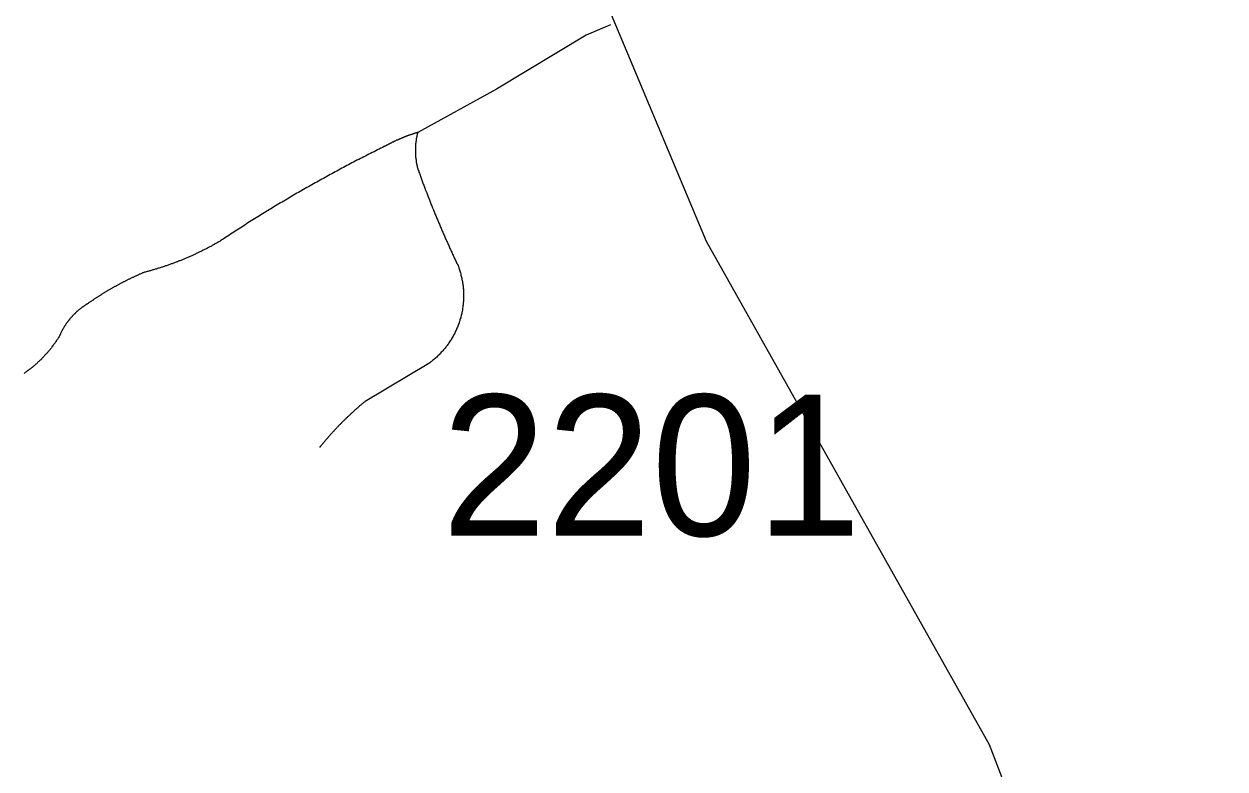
# Model space of a CAD drawing. Extents: x 1268485 to 1426702, y 514839 to 616766.
# Drawn here: x 1371342 to 1372599, y 570297 to 571077 of the extents above; entities that cross this region are included whole.
import ezdxf

# ---------------------------------------------------------------- set-up
doc = ezdxf.new("R2010")
doc.units = 0
for name, color, linetype in [('Old_Level_32', 7, 'Continuous'), ('Old_Level_35', 7, 'Continuous'), ('Old_Level_8', 7, 'Continuous')]:
    doc.layers.add(name, color=color, linetype=linetype)

msp = doc.modelspace()

# ---------------------------------------------------------------- linework, layer by layer
at = {"layer": 'Old_Level_32'}
msp.add_lwpolyline([(1371875.533, 571281.822), (1372056.137, 570850.055), (1372196.902, 570599.834), (1372352.572, 570323.1), (1372408.878, 570175.619), (1372443.655, 570041.394), (1372461.872, 569956.552), (1372506.585, 569729.53), (1372599.324, 569272.174)], dxfattribs=at)
at = {"layer": 'Old_Level_35'}
msp.add_line((1371765.835, 570722.131), (1371699.295, 570682.351), dxfattribs=at)
for points in [[(1371956.021, 571076.563), (1371930.492, 571065.901), (1371836.783, 571009.255), (1371754.147, 570963.938)], [(1371754.147, 570963.938), (1371753.737, 570963.887), (1371753.532, 570963.733), (1371753.121, 570963.631), (1371752.711, 570963.477), (1371752.404, 570963.375), (1371751.994, 570963.323), (1371751.584, 570963.17), (1371751.276, 570963.067), (1371750.866, 570962.913), (1371750.456, 570962.81), (1371750.148, 570962.708), (1371749.738, 570962.554), (1371749.328, 570962.452), (1371749.02, 570962.298), (1371748.61, 570962.195), (1371748.2, 570962.042), (1371747.995, 570961.939), (1371747.585, 570961.837), (1371747.278, 570961.683), (1371746.867, 570961.58), (1371746.457, 570961.427), (1371746.15, 570961.324), (1371745.74, 570961.17), (1371745.33, 570961.067), (1371745.022, 570960.914), (1371744.612, 570960.811), (1371744.202, 570960.709), (1371743.997, 570960.555), (1371743.587, 570960.401), (1371743.279, 570960.247), (1371742.869, 570960.145), (1371742.459, 570959.991), (1371742.151, 570959.889), (1371741.741, 570959.735), (1371741.331, 570959.581), (1371741.126, 570959.427), (1371740.716, 570959.324), (1371740.408, 570959.171), (1371739.998, 570959.017), (1371739.588, 570958.864), (1371739.28, 570958.761), (1371738.87, 570958.556), (1371738.46, 570958.453), (1371738.255, 570958.299), (1371737.845, 570958.146), (1371737.538, 570957.992), (1371737.127, 570957.889), (1371736.717, 570957.684), (1371736.41, 570957.582), (1371736.102, 570957.376), (1371735.795, 570957.274), (1371735.384, 570957.121), (1371734.974, 570956.916), (1371734.667, 570956.813), (1371734.257, 570956.608), (1371734.052, 570956.505), (1371733.642, 570956.3), (1371733.231, 570956.198), (1371732.924, 570955.993), (1371732.514, 570955.89), (1371732.104, 570955.685), (1371731.899, 570955.583), (1371731.488, 570955.378), (1371731.078, 570955.275), (1371730.771, 570955.07), (1371730.361, 570954.865), (1371730.156, 570954.762), (1371729.746, 570954.557), (1371729.335, 570954.352), (1371729.028, 570954.25), (1371728.72, 570954.045), (1371728.413, 570953.891), (1371728.003, 570953.737), (1371727.593, 570953.583), (1371727.285, 570953.378), (1371726.977, 570953.275), (1371726.67, 570953.07), (1371726.26, 570952.865), (1371725.85, 570952.712), (1371725.645, 570952.558), (1371725.234, 570952.353), (1371724.824, 570952.199), (1371724.517, 570951.994), (1371724.209, 570951.789), (1371723.902, 570951.687), (1371723.491, 570951.482), (1371723.081, 570951.327), (1371722.876, 570951.122), (1371722.466, 570950.917), (1371722.159, 570950.764), (1371721.851, 570950.559), (1371721.543, 570950.354), (1371721.133, 570950.2), (1371720.723, 570949.995), (1371720.518, 570949.892), (1371720.108, 570949.687), (1371719.801, 570949.482), (1371719.493, 570949.329), (1371719.083, 570949.124)], [(1371754.147, 570963.938), (1371754.147, 570963.58), (1371754.044, 570963.17), (1371753.839, 570962.81), (1371753.737, 570962.452), (1371753.737, 570962.042), (1371753.634, 570961.683), (1371753.532, 570961.324), (1371753.327, 570960.862), (1371753.327, 570960.504), (1371753.224, 570960.145), (1371753.121, 570959.735), (1371753.121, 570959.376), (1371753.019, 570959.017), (1371753.019, 570958.556), (1371752.916, 570958.197), (1371752.916, 570957.838), (1371752.711, 570957.428), (1371752.609, 570957.018), (1371752.609, 570956.608), (1371752.506, 570956.249), (1371752.506, 570955.89), (1371752.506, 570955.48), (1371752.404, 570955.07), (1371752.404, 570954.711), (1371752.301, 570954.301), (1371752.301, 570953.891), (1371752.096, 570953.48), (1371752.096, 570953.122), (1371752.096, 570952.763), (1371751.994, 570952.302), (1371751.994, 570951.943), (1371751.994, 570951.584), (1371751.994, 570951.174), (1371751.891, 570950.764), (1371751.891, 570950.354), (1371751.891, 570949.995), (1371751.891, 570949.584), (1371751.789, 570949.174), (1371751.789, 570948.816), (1371751.789, 570948.354), (1371751.789, 570947.996), (1371751.789, 570947.636), (1371751.789, 570947.226), (1371751.789, 570946.816), (1371751.789, 570946.458), (1371751.789, 570946.048), (1371751.789, 570945.638), (1371751.789, 570945.228), (1371751.789, 570944.868), (1371751.789, 570944.458), (1371751.789, 570944.048), (1371751.789, 570943.69), (1371751.789, 570943.228), (1371751.789, 570942.869), (1371751.789, 570942.51), (1371751.789, 570942.1), (1371751.789, 570941.69), (1371751.789, 570941.332), (1371751.789, 570940.921), (1371751.891, 570940.511), (1371751.891, 570940.101), (1371751.891, 570939.742), (1371751.891, 570939.332), (1371751.994, 570938.922), (1371751.994, 570938.563), (1371751.994, 570938.204), (1371751.994, 570937.743), (1371752.096, 570937.384), (1371752.096, 570937.025), (1371752.096, 570936.564), (1371752.301, 570936.205), (1371752.301, 570935.795), (1371752.404, 570935.436), (1371752.404, 570935.026), (1371752.404, 570934.616), (1371752.506, 570934.257), (1371752.506, 570933.898), (1371752.609, 570933.437), (1371752.609, 570933.078), (1371752.711, 570932.668), (1371752.711, 570932.309), (1371752.916, 570931.95), (1371753.019, 570931.489), (1371753.019, 570931.13), (1371753.121, 570930.771), (1371753.121, 570930.361), (1371753.224, 570930.002), (1371753.327, 570929.541), (1371753.327, 570929.182), (1371753.532, 570928.823), (1371753.634, 570928.413), (1371753.634, 570928.054), (1371753.737, 570927.696), (1371753.839, 570927.336), (1371754.044, 570926.875), (1371754.044, 570926.516), (1371754.147, 570926.106), (1371754.249, 570925.748), (1371754.352, 570925.388)], [(1371719.083, 570949.124), (1371717.34, 570948.201), (1371715.494, 570947.329), (1371713.751, 570946.458), (1371712.009, 570945.586), (1371710.163, 570944.663), (1371708.42, 570943.74), (1371706.575, 570942.869), (1371704.832, 570941.998), (1371702.986, 570941.075), (1371701.243, 570940.204), (1371699.5, 570939.229), (1371697.757, 570938.358), (1371696.014, 570937.436), (1371694.169, 570936.564), (1371692.426, 570935.641), (1371690.581, 570934.77), (1371688.838, 570933.795), (1371687.095, 570932.873), (1371685.352, 570931.95), (1371683.506, 570931.079), (1371681.763, 570930.105), (1371680.02, 570929.182), (1371678.277, 570928.259), (1371676.535, 570927.336), (1371674.792, 570926.363), (1371673.049, 570925.44), (1371671.203, 570924.517), (1371669.46, 570923.543), (1371667.717, 570922.62), (1371665.974, 570921.647), (1371664.231, 570920.672), (1371662.488, 570919.749), (1371660.746, 570918.827), (1371659.003, 570917.801), (1371657.26, 570916.879), (1371655.517, 570915.853), (1371653.774, 570914.931), (1371652.031, 570914.008), (1371650.288, 570912.983), (1371648.545, 570912.009), (1371646.699, 570911.086), (1371644.957, 570910.061), (1371643.214, 570909.138), (1371641.471, 570908.113), (1371639.728, 570907.139), (1371637.985, 570906.113), (1371636.344, 570905.14), (1371634.601, 570904.165), (1371632.858, 570903.192), (1371631.115, 570902.167), (1371629.373, 570901.192), (1371627.63, 570900.167), (1371625.989, 570899.193), (1371624.246, 570898.168), (1371622.503, 570897.194), (1371620.76, 570896.168), (1371619.12, 570895.143), (1371617.377, 570894.118), (1371615.634, 570893.144), (1371613.891, 570892.119), (1371612.251, 570891.042), (1371610.508, 570890.069), (1371608.765, 570889.043), (1371607.124, 570888.018), (1371605.381, 570886.993), (1371603.639, 570885.916), (1371601.998, 570884.942), (1371600.255, 570883.865), (1371598.512, 570882.789), (1371596.872, 570881.815), (1371595.129, 570880.739), (1371593.488, 570879.713), (1371591.745, 570878.688), (1371590.003, 570877.611), (1371588.362, 570876.586), (1371586.619, 570875.51), (1371584.979, 570874.433), (1371583.236, 570873.357), (1371581.595, 570872.332), (1371579.852, 570871.255), (1371578.212, 570870.178), (1371576.469, 570869.102), (1371574.829, 570868.076), (1371573.086, 570867), (1371571.548, 570865.923), (1371569.907, 570864.795), (1371568.165, 570863.77), (1371566.524, 570862.694), (1371564.781, 570861.617), (1371563.141, 570860.489), (1371561.5, 570859.413), (1371559.757, 570858.336), (1371558.117, 570857.26), (1371556.374, 570856.132), (1371554.734, 570855.055), (1371553.093, 570853.928), (1371551.453, 570852.852), (1371549.71, 570851.775), (1371548.172, 570850.647)], [(1371754.352, 570925.388), (1371754.762, 570924.312), (1371755.172, 570923.338), (1371755.48, 570922.262), (1371755.89, 570921.236), (1371756.3, 570920.211), (1371756.607, 570919.134), (1371757.017, 570918.109), (1371757.325, 570917.084), (1371757.735, 570916.058), (1371758.145, 570914.982), (1371758.453, 570913.957), (1371758.863, 570912.932), (1371759.273, 570911.855), (1371759.581, 570910.881), (1371759.991, 570909.804), (1371760.503, 570908.831), (1371760.913, 570907.754), (1371761.221, 570906.729), (1371761.631, 570905.703), (1371762.041, 570904.678), (1371762.349, 570903.602), (1371762.759, 570902.628), (1371763.272, 570901.551), (1371763.579, 570900.577), (1371763.989, 570899.501), (1371764.399, 570898.476), (1371764.707, 570897.45), (1371765.117, 570896.425), (1371765.63, 570895.4), (1371766.04, 570894.375), (1371766.347, 570893.298), (1371766.757, 570892.324), (1371767.27, 570891.299), (1371767.578, 570890.274), (1371767.988, 570889.248), (1371768.398, 570888.171), (1371768.91, 570887.198), (1371769.218, 570886.173), (1371769.628, 570885.147), (1371770.141, 570884.122), (1371770.551, 570883.045), (1371770.858, 570882.071), (1371771.371, 570881.046), (1371771.781, 570880.021), (1371772.089, 570878.996), (1371772.601, 570878.021), (1371773.012, 570876.945), (1371773.422, 570875.92), (1371773.832, 570874.946), (1371774.242, 570873.869), (1371774.754, 570872.895), (1371775.165, 570871.87), (1371775.472, 570870.896), (1371775.985, 570869.819), (1371776.395, 570868.794), (1371776.908, 570867.82), (1371777.215, 570866.795), (1371777.728, 570865.77), (1371778.138, 570864.745), (1371778.65, 570863.77), (1371778.958, 570862.745), (1371779.471, 570861.669), (1371779.881, 570860.694), (1371780.393, 570859.669), (1371780.701, 570858.696), (1371781.214, 570857.619), (1371781.624, 570856.645), (1371782.136, 570855.62), (1371782.546, 570854.645), (1371782.957, 570853.62), (1371783.367, 570852.647), (1371783.879, 570851.57), (1371784.289, 570850.544), (1371784.7, 570849.571), (1371785.212, 570848.545), (1371785.622, 570847.571), (1371786.135, 570846.546), (1371786.648, 570845.572), (1371786.955, 570844.547), (1371787.468, 570843.573), (1371787.878, 570842.496), (1371788.39, 570841.522), (1371788.903, 570840.497), (1371789.211, 570839.523), (1371789.723, 570838.498), (1371790.236, 570837.524), (1371790.749, 570836.498), (1371791.159, 570835.525), (1371791.671, 570834.499), (1371792.081, 570833.525), (1371792.491, 570832.5), (1371793.004, 570831.526), (1371793.517, 570830.501), (1371794.029, 570829.476), (1371794.337, 570828.501), (1371794.85, 570827.476), (1371795.362, 570826.502), (1371795.875, 570825.477), (1371796.387, 570824.503)], [(1371548.172, 570850.647), (1371547.352, 570850.186), (1371546.634, 570849.776), (1371545.916, 570849.314), (1371544.994, 570848.853), (1371544.276, 570848.443), (1371543.456, 570847.981), (1371542.738, 570847.571), (1371542.02, 570847.11), (1371541.2, 570846.7), (1371540.38, 570846.238), (1371539.662, 570845.828), (1371538.842, 570845.367), (1371538.124, 570845.008), (1371537.407, 570844.547), (1371536.484, 570844.137), (1371535.766, 570843.727), (1371535.049, 570843.317), (1371534.228, 570842.855), (1371533.408, 570842.496), (1371532.588, 570842.086), (1371531.87, 570841.676), (1371531.05, 570841.266), (1371530.23, 570840.856), (1371529.512, 570840.497), (1371528.589, 570840.087), (1371527.872, 570839.677), (1371527.154, 570839.318), (1371526.231, 570838.959), (1371525.514, 570838.498), (1371524.796, 570838.139), (1371523.873, 570837.729), (1371523.156, 570837.37), (1371522.233, 570837.011), (1371521.515, 570836.601), (1371520.797, 570836.242), (1371519.875, 570835.883), (1371519.157, 570835.525), (1371518.234, 570835.115), (1371517.517, 570834.807), (1371516.594, 570834.448), (1371515.876, 570834.038), (1371514.953, 570833.679), (1371514.236, 570833.372), (1371513.416, 570833.012), (1371512.595, 570832.705), (1371511.775, 570832.295), (1371510.955, 570831.936), (1371510.135, 570831.629), (1371509.417, 570831.321), (1371508.494, 570830.962), (1371507.777, 570830.603), (1371506.854, 570830.244), (1371506.136, 570829.937), (1371505.214, 570829.629), (1371504.393, 570829.321), (1371503.676, 570828.963), (1371502.753, 570828.604), (1371502.035, 570828.296), (1371501.112, 570827.989), (1371500.292, 570827.681), (1371499.472, 570827.373), (1371498.652, 570827.066), (1371497.832, 570826.758), (1371497.011, 570826.451), (1371496.089, 570826.195), (1371495.371, 570825.887), (1371494.551, 570825.58), (1371493.628, 570825.272), (1371492.91, 570825.015), (1371491.988, 570824.708), (1371491.167, 570824.4), (1371490.245, 570824.144), (1371489.527, 570823.837), (1371488.604, 570823.58), (1371487.784, 570823.272), (1371486.964, 570823.016), (1371486.144, 570822.709), (1371485.221, 570822.452), (1371484.401, 570822.196), (1371483.581, 570821.94), (1371482.76, 570821.632), (1371481.838, 570821.376), (1371481.017, 570821.119), (1371480.3, 570820.863), (1371479.377, 570820.607), (1371478.454, 570820.351), (1371477.634, 570820.146), (1371476.711, 570819.889), (1371475.994, 570819.633), (1371475.173, 570819.376), (1371474.251, 570819.121), (1371473.328, 570818.864), (1371472.508, 570818.71), (1371471.585, 570818.454), (1371470.867, 570818.198), (1371470.047, 570817.993), (1371469.124, 570817.736), (1371468.202, 570817.48), (1371467.381, 570817.326)], [(1371467.381, 570817.326), (1371466.766, 570817.018), (1371466.151, 570816.762), (1371465.536, 570816.506), (1371464.921, 570816.198), (1371464.203, 570815.942), (1371463.588, 570815.635), (1371462.973, 570815.378), (1371462.358, 570815.07), (1371461.742, 570814.814), (1371461.127, 570814.507), (1371460.512, 570814.25), (1371459.897, 570813.943), (1371459.282, 570813.687), (1371458.667, 570813.379), (1371458.052, 570813.071), (1371457.334, 570812.815), (1371456.719, 570812.507), (1371456.104, 570812.2), (1371455.488, 570811.944), (1371454.873, 570811.636), (1371454.258, 570811.329), (1371453.643, 570811.021), (1371453.028, 570810.713), (1371452.413, 570810.457), (1371451.797, 570810.149), (1371451.08, 570809.791), (1371450.465, 570809.483), (1371449.849, 570809.175), (1371449.234, 570808.868), (1371448.619, 570808.56), (1371448.004, 570808.253), (1371447.491, 570807.945), (1371446.876, 570807.638), (1371446.261, 570807.33), (1371445.646, 570807.022), (1371445.031, 570806.663), (1371444.416, 570806.356), (1371443.8, 570806.048), (1371443.083, 570805.74), (1371442.468, 570805.382), (1371441.955, 570805.074), (1371441.34, 570804.767), (1371440.725, 570804.459), (1371440.109, 570804.1), (1371439.494, 570803.742), (1371438.879, 570803.434), (1371438.367, 570803.126), (1371437.751, 570802.767), (1371437.136, 570802.46), (1371436.521, 570802.101), (1371435.906, 570801.742), (1371435.291, 570801.434), (1371434.778, 570801.076), (1371434.163, 570800.768), (1371433.548, 570800.461), (1371432.83, 570800.051), (1371432.42, 570799.743), (1371431.702, 570799.384), (1371431.087, 570799.076), (1371430.472, 570798.666), (1371429.857, 570798.308), (1371429.344, 570798), (1371428.729, 570797.641), (1371428.114, 570797.231), (1371427.601, 570796.923), (1371426.986, 570796.565), (1371426.371, 570796.206), (1371425.756, 570795.898), (1371425.243, 570795.488), (1371424.628, 570795.129), (1371424.013, 570794.77), (1371423.5, 570794.463), (1371422.885, 570794.052), (1371422.27, 570793.694), (1371421.757, 570793.335), (1371421.142, 570792.925), (1371420.527, 570792.566), (1371420.014, 570792.207), (1371419.399, 570791.797), (1371418.784, 570791.438), (1371418.271, 570791.079), (1371417.656, 570790.669), (1371417.041, 570790.311), (1371416.528, 570789.951), (1371415.913, 570789.541), (1371415.401, 570789.183), (1371414.786, 570788.824), (1371414.273, 570788.414), (1371413.658, 570788.055), (1371413.043, 570787.696), (1371412.53, 570787.337), (1371411.915, 570786.876), (1371411.402, 570786.517), (1371410.787, 570786.107), (1371410.274, 570785.748), (1371409.659, 570785.338), (1371409.147, 570784.928), (1371408.531, 570784.569), (1371408.019, 570784.107)], [(1371796.387, 570824.503), (1371796.798, 570823.427), (1371797.105, 570822.299), (1371797.515, 570821.274), (1371797.925, 570820.146), (1371798.233, 570819.069), (1371798.643, 570817.941), (1371798.848, 570816.813), (1371799.258, 570815.685), (1371799.463, 570814.558), (1371799.771, 570813.43), (1371799.976, 570812.302), (1371800.283, 570811.174), (1371800.489, 570810.047), (1371800.796, 570808.868), (1371801.001, 570807.74), (1371801.104, 570806.612), (1371801.411, 570805.485), (1371801.514, 570804.305), (1371801.616, 570803.177), (1371801.719, 570801.999), (1371801.924, 570800.871), (1371802.026, 570799.691), (1371802.026, 570798.564), (1371802.129, 570797.385), (1371802.129, 570796.257), (1371802.231, 570795.078), (1371802.231, 570793.899), (1371802.231, 570792.771), (1371802.231, 570791.541), (1371802.129, 570790.413), (1371802.129, 570789.234), (1371802.129, 570788.106), (1371802.026, 570786.927), (1371801.924, 570785.8), (1371801.719, 570784.62), (1371801.719, 570783.492), (1371801.514, 570782.314), (1371801.411, 570781.186), (1371801.206, 570780.006), (1371801.104, 570778.879), (1371800.899, 570777.751), (1371800.591, 570776.572), (1371800.386, 570775.444), (1371800.283, 570774.317), (1371799.873, 570773.189), (1371799.668, 570772.061), (1371799.361, 570770.933), (1371799.156, 570769.805), (1371798.746, 570768.678), (1371798.335, 570767.55), (1371798.13, 570766.525), (1371797.72, 570765.397), (1371797.413, 570764.269), (1371797.003, 570763.192), (1371796.49, 570762.064), (1371796.08, 570760.988), (1371795.772, 570759.963), (1371795.26, 570758.886), (1371794.747, 570757.81), (1371794.337, 570756.733), (1371793.824, 570755.708), (1371793.414, 570754.632), (1371792.902, 570753.606), (1371792.286, 570752.581), (1371791.774, 570751.556), (1371791.159, 570750.479), (1371790.646, 570749.505), (1371790.031, 570748.48), (1371789.416, 570747.506), (1371788.903, 570746.48), (1371788.288, 570745.558), (1371787.468, 570744.584), (1371786.853, 570743.61), (1371786.237, 570742.687), (1371785.622, 570741.764), (1371784.905, 570740.791), (1371784.084, 570739.868), (1371783.469, 570738.945), (1371782.752, 570738.073), (1371782.034, 570737.151), (1371781.214, 570736.228), (1371780.496, 570735.357), (1371779.778, 570734.485), (1371778.856, 570733.665), (1371778.138, 570732.794), (1371777.42, 570732.024), (1371776.497, 570731.101), (1371775.575, 570730.333), (1371774.857, 570729.564), (1371774.037, 570728.743), (1371773.114, 570727.923), (1371772.294, 570727.205), (1371771.371, 570726.437), (1371770.551, 570725.668), (1371769.628, 570724.95), (1371768.705, 570724.232), (1371767.783, 570723.566), (1371766.86, 570722.797), (1371765.835, 570722.131)], [(1371408.019, 570784.107), (1371407.506, 570783.954), (1371407.096, 570783.697), (1371406.789, 570783.441), (1371406.378, 570783.185), (1371405.968, 570782.929), (1371405.661, 570782.672), (1371405.251, 570782.416), (1371404.841, 570782.211), (1371404.533, 570781.954), (1371404.123, 570781.699), (1371403.713, 570781.442), (1371403.405, 570781.134), (1371402.995, 570780.878), (1371402.585, 570780.622), (1371402.277, 570780.366), (1371401.867, 570780.058), (1371401.662, 570779.801), (1371401.252, 570779.494), (1371400.842, 570779.238), (1371400.534, 570778.93), (1371400.124, 570778.674), (1371399.714, 570778.366), (1371399.407, 570778.11), (1371399.099, 570777.803), (1371398.791, 570777.495), (1371398.381, 570777.238), (1371397.971, 570776.931), (1371397.766, 570776.623), (1371397.356, 570776.315), (1371397.049, 570776.008), (1371396.741, 570775.7), (1371396.331, 570775.393), (1371396.023, 570775.137), (1371395.716, 570774.829), (1371395.408, 570774.419), (1371394.998, 570774.112), (1371394.793, 570773.804), (1371394.383, 570773.496), (1371394.075, 570773.189), (1371393.768, 570772.881), (1371393.46, 570772.574), (1371393.153, 570772.164), (1371392.845, 570771.856), (1371392.537, 570771.548), (1371392.23, 570771.189), (1371391.922, 570770.882), (1371391.615, 570770.574), (1371391.205, 570770.164), (1371391, 570769.856), (1371390.794, 570769.498), (1371390.384, 570769.19), (1371390.077, 570768.831), (1371389.872, 570768.421), (1371389.462, 570768.113), (1371389.257, 570767.755), (1371389.052, 570767.396), (1371388.744, 570767.088), (1371388.334, 570766.678), (1371388.129, 570766.32), (1371387.924, 570765.96), (1371387.616, 570765.602), (1371387.411, 570765.243), (1371387.001, 570764.884), (1371386.796, 570764.525), (1371386.488, 570764.115), (1371386.283, 570763.756), (1371385.976, 570763.397), (1371385.771, 570762.987), (1371385.463, 570762.629), (1371385.258, 570762.269), (1371384.95, 570761.859), (1371384.745, 570761.501), (1371384.54, 570761.142), (1371384.233, 570760.681), (1371384.028, 570760.321), (1371383.72, 570759.963), (1371383.618, 570759.553), (1371383.413, 570759.143), (1371383.105, 570758.733), (1371382.9, 570758.373), (1371382.592, 570758.015), (1371382.387, 570757.553), (1371382.285, 570757.195), (1371381.977, 570756.733), (1371381.772, 570756.375), (1371381.67, 570756.015), (1371381.362, 570755.554), (1371381.157, 570755.195), (1371380.952, 570754.734), (1371380.747, 570754.375), (1371380.644, 570753.914), (1371380.337, 570753.504), (1371380.132, 570753.145), (1371380.029, 570752.684), (1371379.722, 570752.324), (1371379.619, 570751.863), (1371379.517, 570751.453), (1371379.209, 570751.043), (1371379.106, 570750.633)], [(1371379.106, 570750.633), (1371378.799, 570750.12), (1371378.491, 570749.71), (1371378.286, 570749.249), (1371377.876, 570748.736), (1371377.671, 570748.326), (1371377.364, 570747.865), (1371376.953, 570747.352), (1371376.748, 570746.942), (1371376.338, 570746.48), (1371376.133, 570746.019), (1371375.723, 570745.558), (1371375.518, 570745.148), (1371375.108, 570744.687), (1371374.903, 570744.276), (1371374.493, 570743.764), (1371374.288, 570743.302), (1371373.878, 570742.892), (1371373.673, 570742.431), (1371373.263, 570742.021), (1371372.955, 570741.559), (1371372.647, 570741.149), (1371372.237, 570740.688), (1371372.032, 570740.226), (1371371.622, 570739.816), (1371371.212, 570739.355), (1371371.007, 570738.945), (1371370.597, 570738.483), (1371370.289, 570738.073), (1371369.982, 570737.612), (1371369.674, 570737.253), (1371369.264, 570736.792), (1371368.854, 570736.382), (1371368.649, 570735.92), (1371368.239, 570735.51), (1371367.829, 570735.1), (1371367.521, 570734.69), (1371367.111, 570734.229), (1371366.701, 570733.87), (1371366.496, 570733.46), (1371366.086, 570733.049), (1371365.778, 570732.639), (1371365.368, 570732.178), (1371364.958, 570731.819), (1371364.65, 570731.358), (1371364.24, 570730.999), (1371363.83, 570730.641), (1371363.523, 570730.179), (1371363.112, 570729.82), (1371362.702, 570729.359), (1371362.395, 570729), (1371361.985, 570728.641), (1371361.575, 570728.18), (1371361.267, 570727.821), (1371360.857, 570727.462), (1371360.549, 570727.052), (1371360.139, 570726.642), (1371359.729, 570726.232), (1371359.421, 570725.873), (1371358.909, 570725.514), (1371358.499, 570725.104), (1371358.089, 570724.745), (1371357.781, 570724.386), (1371357.371, 570723.976), (1371356.961, 570723.617), (1371356.551, 570723.259), (1371356.141, 570722.899), (1371355.731, 570722.489), (1371355.423, 570722.131), (1371354.91, 570721.772), (1371354.5, 570721.362), (1371354.09, 570721.054), (1371353.783, 570720.696), (1371353.27, 570720.336), (1371352.86, 570719.926), (1371352.45, 570719.619), (1371352.04, 570719.26), (1371351.63, 570718.953), (1371351.219, 570718.542), (1371350.707, 570718.183), (1371350.399, 570717.876), (1371349.887, 570717.517), (1371349.476, 570717.21), (1371349.169, 570716.8), (1371348.656, 570716.492), (1371348.246, 570716.184), (1371347.734, 570715.825), (1371347.426, 570715.518), (1371346.913, 570715.21), (1371346.503, 570714.8), (1371345.991, 570714.492), (1371345.58, 570714.185), (1371345.17, 570713.877), (1371344.76, 570713.519), (1371344.248, 570713.211), (1371343.838, 570712.852), (1371343.325, 570712.544), (1371342.915, 570712.237), (1371342.505, 570711.929), (1371341.992, 570711.622)], [(1371699.295, 570682.351), (1371698.783, 570681.941), (1371698.168, 570681.479), (1371697.655, 570681.069), (1371697.142, 570680.608), (1371696.63, 570680.198), (1371696.014, 570679.736), (1371695.502, 570679.326), (1371694.989, 570678.865), (1371694.477, 570678.455), (1371693.964, 570677.942), (1371693.349, 570677.48), (1371692.836, 570677.07), (1371692.426, 570676.609), (1371691.913, 570676.199), (1371691.401, 570675.687), (1371690.888, 570675.276), (1371690.376, 570674.815), (1371689.76, 570674.354), (1371689.248, 570673.892), (1371688.735, 570673.431), (1371688.223, 570673.021), (1371687.71, 570672.508), (1371687.3, 570672.046), (1371686.787, 570671.586), (1371686.275, 570671.124), (1371685.762, 570670.663), (1371685.249, 570670.201), (1371684.737, 570669.74), (1371684.224, 570669.227), (1371683.711, 570668.817), (1371683.301, 570668.305), (1371682.789, 570667.895), (1371682.276, 570667.382), (1371681.763, 570666.92), (1371681.251, 570666.459), (1371680.738, 570665.947), (1371680.225, 570665.485), (1371679.713, 570665.024), (1371679.2, 570664.562), (1371678.79, 570664.049), (1371678.277, 570663.589), (1371677.765, 570663.127), (1371677.252, 570662.614), (1371676.74, 570662.101), (1371676.227, 570661.641), (1371675.714, 570661.179), (1371675.202, 570660.666), (1371674.792, 570660.205), (1371674.381, 570659.693), (1371673.869, 570659.18), (1371673.356, 570658.77), (1371672.844, 570658.257), (1371672.331, 570657.745), (1371671.921, 570657.232), (1371671.408, 570656.77), (1371670.998, 570656.257), (1371670.485, 570655.745), (1371669.973, 570655.232), (1371669.46, 570654.771), (1371669.05, 570654.259), (1371668.64, 570653.746), (1371668.127, 570653.233), (1371667.615, 570652.772), (1371667.102, 570652.259), (1371666.795, 570651.746), (1371666.282, 570651.234), (1371665.769, 570650.773), (1371665.257, 570650.26), (1371664.847, 570649.747), (1371664.334, 570649.183), (1371663.924, 570648.671), (1371663.514, 570648.21), (1371663.001, 570647.697), (1371662.488, 570647.184), (1371662.078, 570646.62), (1371661.668, 570646.107), (1371661.156, 570645.646), (1371660.746, 570645.134), (1371660.233, 570644.57), (1371659.925, 570644.057), (1371659.413, 570643.544), (1371658.9, 570642.981), (1371658.49, 570642.519), (1371657.977, 570642.006), (1371657.67, 570641.443), (1371657.157, 570640.93), (1371656.747, 570640.418), (1371656.234, 570639.853), (1371655.722, 570639.392), (1371655.414, 570638.828), (1371654.902, 570638.315), (1371654.491, 570637.752), (1371653.979, 570637.239), (1371653.671, 570636.675), (1371653.159, 570636.162), (1371652.748, 570635.65), (1371652.338, 570635.137), (1371651.826, 570634.574), (1371651.518, 570634.009)]]:
    msp.add_lwpolyline(points, dxfattribs=at)

# ---------------------------------------------------------------- texts
at = {"layer": 'Old_Level_8'}
msp.add_text('2201', height=147.6375, dxfattribs=at).set_placement((1371779.266, 570541.542))

doc.saveas('drawing.dxf')
